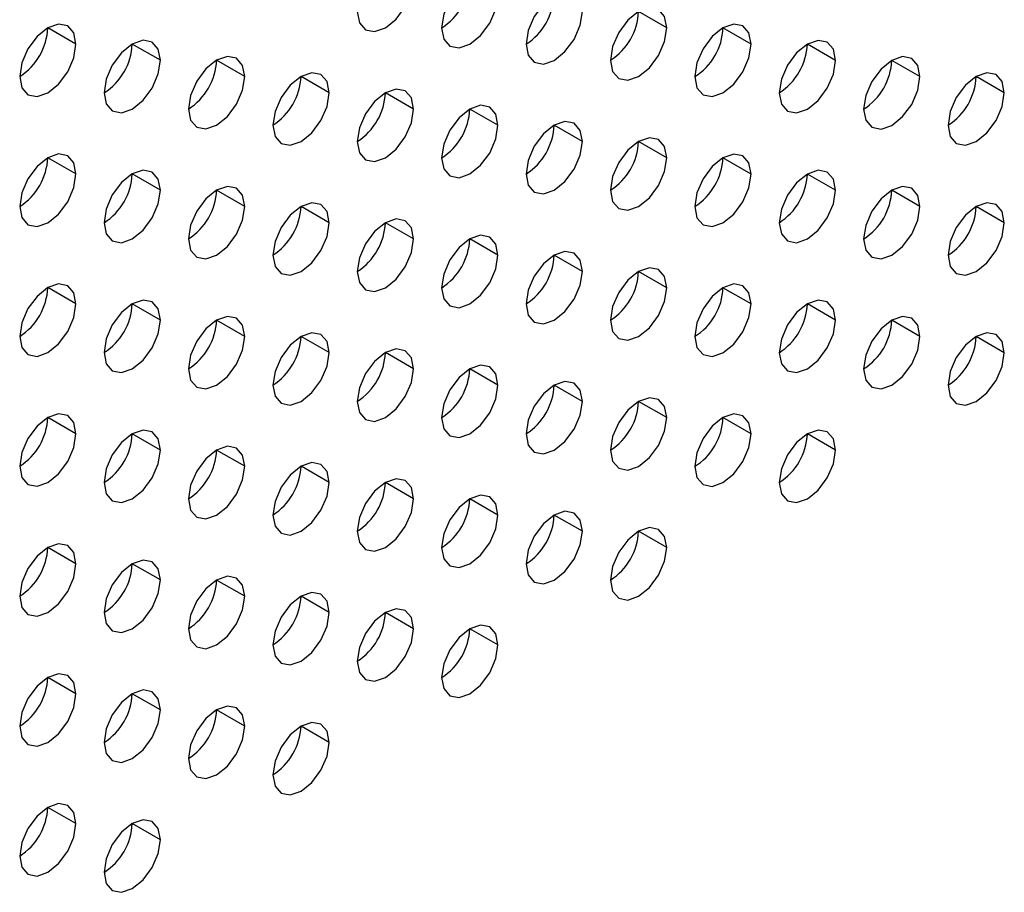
# Model space of a CAD drawing. Header units: millimetres. Extents: x 0 to 1118, y 0 to 864.
# Tile 318 of 438: x 989.72 to 992.19, y 665.37 to 667.56. Entities that reach past the tile are written whole.
import ezdxf

# ---------------------------------------------------------------- set-up
doc = ezdxf.new("R2010")
doc.units = ezdxf.units.MM

msp = doc.modelspace()

# ---------------------------------------------------------------- linework, layer by layer
at = {"color": 7, "linetype": 'Continuous', "lineweight": 25}
for p, q in [((991.3414, 667.539), (991.2707, 667.5798)), ((989.8565, 667.4983), (989.7858, 667.5391)), ((991.5535, 667.4981), (991.4828, 667.5389)), ((990.0686, 667.4574), (989.9979, 667.4982)), ((991.7657, 667.4573), (991.695, 667.4981)), ((990.2807, 667.4166), (990.21, 667.4574)), ((991.9778, 667.4164), (991.9071, 667.4572)), ((990.4929, 667.3757), (990.4222, 667.4165)), ((992.1899, 667.3756), (992.1192, 667.4164)), ((990.705, 667.3349), (990.6343, 667.3757)), ((990.9171, 667.294), (990.8464, 667.3349)), ((991.1293, 667.2532), (991.0586, 667.294)), ((991.3414, 667.2123), (991.2707, 667.2532)), ((989.8565, 667.1717), (989.7858, 667.2125)), ((991.5535, 667.1715), (991.4828, 667.2123)), ((990.0686, 667.1308), (989.9979, 667.1716)), ((991.7657, 667.1306), (991.695, 667.1715)), ((990.2807, 667.09), (990.21, 667.1308)), ((991.9778, 667.0898), (991.9071, 667.1306)), ((990.4929, 667.0491), (990.4222, 667.0899)), ((992.1899, 667.049), (992.1192, 667.0898)), ((990.705, 667.0083), (990.6343, 667.0491)), ((990.9171, 666.9674), (990.8464, 667.0082)), ((991.1293, 666.9266), (991.0586, 666.9674)), ((991.3414, 666.8857), (991.2707, 666.9265)), ((989.8565, 666.845), (989.7858, 666.8859)), ((991.5535, 666.8449), (991.4828, 666.8857)), ((990.0686, 666.8042), (989.9979, 666.845)), ((991.7657, 666.804), (991.695, 666.8449)), ((990.2807, 666.7633), (990.21, 666.8042)), ((991.9778, 666.7632), (991.9071, 666.804)), ((990.4929, 666.7225), (990.4222, 666.7633)), ((992.1899, 666.7223), (992.1192, 666.7632)), ((990.705, 666.6816), (990.6343, 666.7225)), ((990.9171, 666.6408), (990.8464, 666.6816)), ((991.1293, 666.6), (991.0586, 666.6408)), ((991.3414, 666.5591), (991.2707, 666.5999)), ((989.8565, 666.5184), (989.7858, 666.5592)), ((991.5535, 666.5183), (991.4828, 666.5591)), ((990.0686, 666.4776), (989.9979, 666.5184)), ((991.7657, 666.4774), (991.695, 666.5182)), ((990.2807, 666.4367), (990.21, 666.4775)), ((990.4929, 666.3959), (990.4222, 666.4367)), ((990.705, 666.355), (990.6343, 666.3959)), ((990.9171, 666.3142), (990.8464, 666.355)), ((991.1293, 666.2733), (991.0586, 666.3142)), ((991.3414, 666.2325), (991.2707, 666.2733)), ((989.8565, 666.1918), (989.7858, 666.2326)), ((990.0686, 666.151), (989.9979, 666.1918)), ((990.2807, 666.1101), (990.21, 666.1509)), ((990.4929, 666.0693), (990.4222, 666.1101)), ((990.705, 666.0284), (990.6343, 666.0692)), ((990.9171, 665.9876), (990.8464, 666.0284)), ((989.8565, 665.8652), (989.7858, 665.906)), ((990.0686, 665.8243), (989.9979, 665.8652)), ((990.2807, 665.7835), (990.21, 665.8243)), ((990.4929, 665.7426), (990.4222, 665.7835)), ((989.8565, 665.5386), (989.7858, 665.5794)), ((990.0686, 665.4977), (989.9979, 665.5385))]:
    msp.add_line(p, q, dxfattribs=at)
at = {"color": 7, "linetype": 'Continuous', "lineweight": 25, "flags": 128}
for points in [[(990.5636, 667.5799), (990.569, 667.5517), (990.5843, 667.5341), (990.6072, 667.5296), (990.6343, 667.539), (990.6614, 667.5609), (990.6843, 667.5918), (990.6996, 667.6271), (990.705, 667.6615)], [(990.9171, 667.6207), (990.9118, 667.6488), (990.8964, 667.6664), (990.8735, 667.6709), (990.8464, 667.6615), (990.8194, 667.6396), (990.7964, 667.6087), (990.7811, 667.5734), (990.7757, 667.539)], [(991.1293, 667.5798), (991.1239, 667.6079), (991.1086, 667.6256), (991.0856, 667.63), (991.0586, 667.6206), (991.0315, 667.5988), (991.0086, 667.5679), (990.9932, 667.5325), (990.9879, 667.4982)], [(990.7757, 667.539), (990.7811, 667.5109), (990.7964, 667.4932), (990.8194, 667.4888), (990.8464, 667.4982), (990.8735, 667.52), (990.8964, 667.551), (990.9118, 667.5863), (990.9171, 667.6207)], [(990.9879, 667.4982), (990.9932, 667.47), (991.0086, 667.4524), (991.0315, 667.4479), (991.0586, 667.4573), (991.0856, 667.4792), (991.1086, 667.5101), (991.1239, 667.5454), (991.1293, 667.5798)], [(991.3414, 667.539), (991.336, 667.5671), (991.3207, 667.5847), (991.2978, 667.5892), (991.2707, 667.5798), (991.2436, 667.558), (991.2207, 667.527), (991.2054, 667.4917), (991.2, 667.4573)], [(989.8565, 667.4983), (989.8511, 667.5264), (989.8358, 667.5441), (989.8128, 667.5485), (989.7858, 667.5391), (989.7587, 667.5173), (989.7358, 667.4863), (989.7204, 667.451), (989.7151, 667.4166)], [(991.5535, 667.4981), (991.5482, 667.5263), (991.5328, 667.5439), (991.5099, 667.5483), (991.4828, 667.5389), (991.4558, 667.5171), (991.4328, 667.4862), (991.4175, 667.4508), (991.4121, 667.4165)], [(991.2, 667.4573), (991.2054, 667.4292), (991.2207, 667.4115), (991.2436, 667.4071), (991.2707, 667.4165), (991.2978, 667.4383), (991.3207, 667.4693), (991.336, 667.5046), (991.3414, 667.539)], [(989.7151, 667.4166), (989.7204, 667.3885), (989.7358, 667.3708), (989.7587, 667.3664), (989.7858, 667.3758), (989.8128, 667.3976), (989.8358, 667.4286), (989.8511, 667.4639), (989.8565, 667.4983)], [(990.0686, 667.4574), (990.0632, 667.4856), (990.0479, 667.5032), (990.025, 667.5077), (989.9979, 667.4983), (989.9708, 667.4764), (989.9479, 667.4455), (989.9326, 667.4101), (989.9272, 667.3758)], [(991.7657, 667.4573), (991.7603, 667.4854), (991.745, 667.503), (991.722, 667.5075), (991.695, 667.4981), (991.6679, 667.4763), (991.645, 667.4453), (991.6296, 667.41), (991.6242, 667.3756)], [(991.4121, 667.4165), (991.4175, 667.3883), (991.4328, 667.3707), (991.4558, 667.3662), (991.4828, 667.3756), (991.5099, 667.3975), (991.5328, 667.4284), (991.5482, 667.4638), (991.5535, 667.4981)], [(989.9272, 667.3758), (989.9326, 667.3476), (989.9479, 667.33), (989.9708, 667.3255), (989.9979, 667.3349), (990.025, 667.3568), (990.0479, 667.3877), (990.0632, 667.4231), (990.0686, 667.4574)], [(990.2807, 667.4166), (990.2754, 667.4447), (990.26, 667.4624), (990.2371, 667.4668), (990.21, 667.4574), (990.183, 667.4356), (990.16, 667.4046), (990.1447, 667.3693), (990.1393, 667.3349)], [(991.6242, 667.3756), (991.6296, 667.3475), (991.645, 667.3298), (991.6679, 667.3254), (991.695, 667.3348), (991.722, 667.3566), (991.745, 667.3876), (991.7603, 667.4229), (991.7657, 667.4573)], [(991.9778, 667.4164), (991.9724, 667.4446), (991.9571, 667.4622), (991.9342, 667.4667), (991.9071, 667.4572), (991.88, 667.4354), (991.8571, 667.4045), (991.8418, 667.3691), (991.8364, 667.3348)], [(990.4929, 667.3757), (990.4875, 667.4039), (990.4722, 667.4215), (990.4492, 667.426), (990.4222, 667.4166), (990.3951, 667.3947), (990.3722, 667.3638), (990.3568, 667.3284), (990.3515, 667.2941)], [(992.1899, 667.3756), (992.1846, 667.4037), (992.1692, 667.4214), (992.1463, 667.4258), (992.1192, 667.4164), (992.0922, 667.3946), (992.0692, 667.3636), (992.0539, 667.3283), (992.0485, 667.2939)], [(990.1393, 667.3349), (990.1447, 667.3068), (990.16, 667.2892), (990.183, 667.2847), (990.21, 667.2941), (990.2371, 667.3159), (990.26, 667.3469), (990.2754, 667.3822), (990.2807, 667.4166)], [(991.8364, 667.3348), (991.8418, 667.3066), (991.8571, 667.289), (991.88, 667.2845), (991.9071, 667.2939), (991.9342, 667.3158), (991.9571, 667.3467), (991.9724, 667.3821), (991.9778, 667.4164)], [(990.3515, 667.2941), (990.3568, 667.2659), (990.3722, 667.2483), (990.3951, 667.2438), (990.4222, 667.2533), (990.4492, 667.2751), (990.4722, 667.306), (990.4875, 667.3414), (990.4929, 667.3757)], [(990.705, 667.3349), (990.6996, 667.363), (990.6843, 667.3807), (990.6614, 667.3851), (990.6343, 667.3757), (990.6072, 667.3539), (990.5843, 667.3229), (990.569, 667.2876), (990.5636, 667.2532)], [(992.0485, 667.2939), (992.0539, 667.2658), (992.0692, 667.2481), (992.0922, 667.2437), (992.1192, 667.2531), (992.1463, 667.2749), (992.1692, 667.3059), (992.1846, 667.3412), (992.1899, 667.3756)], [(990.5636, 667.2532), (990.569, 667.2251), (990.5843, 667.2075), (990.6072, 667.203), (990.6343, 667.2124), (990.6614, 667.2342), (990.6843, 667.2652), (990.6996, 667.3005), (990.705, 667.3349)], [(990.9171, 667.294), (990.9118, 667.3222), (990.8964, 667.3398), (990.8735, 667.3443), (990.8464, 667.3349), (990.8194, 667.313), (990.7964, 667.2821), (990.7811, 667.2467), (990.7757, 667.2124)], [(991.1293, 667.2532), (991.1239, 667.2813), (991.1086, 667.299), (991.0856, 667.3034), (991.0586, 667.294), (991.0315, 667.2722), (991.0086, 667.2412), (990.9932, 667.2059), (990.9879, 667.1715)], [(990.7757, 667.2124), (990.7811, 667.1843), (990.7964, 667.1666), (990.8194, 667.1622), (990.8464, 667.1716), (990.8735, 667.1934), (990.8964, 667.2243), (990.9118, 667.2597), (990.9171, 667.294)], [(990.9879, 667.1715), (990.9932, 667.1434), (991.0086, 667.1258), (991.0315, 667.1213), (991.0586, 667.1307), (991.0856, 667.1526), (991.1086, 667.1835), (991.1239, 667.2188), (991.1293, 667.2532)], [(991.3414, 667.2123), (991.336, 667.2405), (991.3207, 667.2581), (991.2978, 667.2626), (991.2707, 667.2532), (991.2436, 667.2313), (991.2207, 667.2004), (991.2054, 667.1651), (991.2, 667.1307)], [(989.8565, 667.1717), (989.8511, 667.1998), (989.8358, 667.2174), (989.8128, 667.2219), (989.7858, 667.2125), (989.7587, 667.1906), (989.7358, 667.1597), (989.7204, 667.1244), (989.7151, 667.09)], [(991.2, 667.1307), (991.2054, 667.1026), (991.2207, 667.0849), (991.2436, 667.0805), (991.2707, 667.0899), (991.2978, 667.1117), (991.3207, 667.1426), (991.336, 667.178), (991.3414, 667.2123)], [(991.5535, 667.1715), (991.5482, 667.1996), (991.5328, 667.2173), (991.5099, 667.2217), (991.4828, 667.2123), (991.4558, 667.1905), (991.4328, 667.1595), (991.4175, 667.1242), (991.4121, 667.0899)], [(990.0686, 667.1308), (990.0632, 667.1589), (990.0479, 667.1766), (990.025, 667.181), (989.9979, 667.1716), (989.9708, 667.1498), (989.9479, 667.1189), (989.9326, 667.0835), (989.9272, 667.0492)], [(991.7657, 667.1306), (991.7603, 667.1588), (991.745, 667.1764), (991.722, 667.1809), (991.695, 667.1715), (991.6679, 667.1496), (991.645, 667.1187), (991.6296, 667.0834), (991.6242, 667.049)], [(989.7151, 667.09), (989.7204, 667.0619), (989.7358, 667.0442), (989.7587, 667.0398), (989.7858, 667.0492), (989.8128, 667.071), (989.8358, 667.102), (989.8511, 667.1373), (989.8565, 667.1717)], [(991.4121, 667.0899), (991.4175, 667.0617), (991.4328, 667.0441), (991.4558, 667.0396), (991.4828, 667.049), (991.5099, 667.0709), (991.5328, 667.1018), (991.5482, 667.1371), (991.5535, 667.1715)], [(989.9272, 667.0492), (989.9326, 667.021), (989.9479, 667.0034), (989.9708, 666.9989), (989.9979, 667.0083), (990.025, 667.0302), (990.0479, 667.0611), (990.0632, 667.0965), (990.0686, 667.1308)], [(990.2807, 667.09), (990.2754, 667.1181), (990.26, 667.1357), (990.2371, 667.1402), (990.21, 667.1308), (990.183, 667.109), (990.16, 667.078), (990.1447, 667.0427), (990.1393, 667.0083)], [(991.6242, 667.049), (991.6296, 667.0209), (991.645, 667.0032), (991.6679, 666.9988), (991.695, 667.0082), (991.722, 667.03), (991.745, 667.061), (991.7603, 667.0963), (991.7657, 667.1306)], [(991.9778, 667.0898), (991.9724, 667.1179), (991.9571, 667.1356), (991.9342, 667.14), (991.9071, 667.1306), (991.88, 667.1088), (991.8571, 667.0779), (991.8418, 667.0425), (991.8364, 667.0082)], [(990.1393, 667.0083), (990.1447, 666.9802), (990.16, 666.9625), (990.183, 666.9581), (990.21, 666.9675), (990.2371, 666.9893), (990.26, 667.0203), (990.2754, 667.0556), (990.2807, 667.09)], [(990.4929, 667.0491), (990.4875, 667.0773), (990.4722, 667.0949), (990.4492, 667.0994), (990.4222, 667.0899), (990.3951, 667.0681), (990.3722, 667.0372), (990.3568, 667.0018), (990.3515, 666.9675)], [(991.8364, 667.0082), (991.8418, 666.98), (991.8571, 666.9624), (991.88, 666.9579), (991.9071, 666.9673), (991.9342, 666.9892), (991.9571, 667.0201), (991.9724, 667.0554), (991.9778, 667.0898)], [(992.1899, 667.049), (992.1846, 667.0771), (992.1692, 667.0947), (992.1463, 667.0992), (992.1192, 667.0898), (992.0922, 667.0679), (992.0692, 667.037), (992.0539, 667.0017), (992.0485, 666.9673)], [(990.705, 667.0083), (990.6996, 667.0364), (990.6843, 667.054), (990.6614, 667.0585), (990.6343, 667.0491), (990.6072, 667.0273), (990.5843, 666.9963), (990.569, 666.961), (990.5636, 666.9266)], [(990.3515, 666.9675), (990.3568, 666.9393), (990.3722, 666.9217), (990.3951, 666.9172), (990.4222, 666.9266), (990.4492, 666.9485), (990.4722, 666.9794), (990.4875, 667.0148), (990.4929, 667.0491)], [(992.0485, 666.9673), (992.0539, 666.9392), (992.0692, 666.9215), (992.0922, 666.9171), (992.1192, 666.9265), (992.1463, 666.9483), (992.1692, 666.9793), (992.1846, 667.0146), (992.1899, 667.049)], [(990.5636, 666.9266), (990.569, 666.8985), (990.5843, 666.8808), (990.6072, 666.8764), (990.6343, 666.8858), (990.6614, 666.9076), (990.6843, 666.9386), (990.6996, 666.9739), (990.705, 667.0083)], [(990.9171, 666.9674), (990.9118, 666.9956), (990.8964, 667.0132), (990.8735, 667.0177), (990.8464, 667.0083), (990.8194, 666.9864), (990.7964, 666.9555), (990.7811, 666.9201), (990.7757, 666.8858)], [(990.7757, 666.8858), (990.7811, 666.8576), (990.7964, 666.84), (990.8194, 666.8355), (990.8464, 666.8449), (990.8735, 666.8668), (990.8964, 666.8977), (990.9118, 666.9331), (990.9171, 666.9674)], [(991.1293, 666.9266), (991.1239, 666.9547), (991.1086, 666.9724), (991.0856, 666.9768), (991.0586, 666.9674), (991.0315, 666.9456), (991.0086, 666.9146), (990.9932, 666.8793), (990.9879, 666.8449)], [(991.3414, 666.8857), (991.336, 666.9139), (991.3207, 666.9315), (991.2978, 666.936), (991.2707, 666.9266), (991.2436, 666.9047), (991.2207, 666.8738), (991.2054, 666.8384), (991.2, 666.8041)], [(990.9879, 666.8449), (990.9932, 666.8168), (991.0086, 666.7991), (991.0315, 666.7947), (991.0586, 666.8041), (991.0856, 666.8259), (991.1086, 666.8569), (991.1239, 666.8922), (991.1293, 666.9266)], [(989.8565, 666.845), (989.8511, 666.8732), (989.8358, 666.8908), (989.8128, 666.8953), (989.7858, 666.8859), (989.7587, 666.864), (989.7358, 666.8331), (989.7204, 666.7978), (989.7151, 666.7634)], [(991.2, 666.8041), (991.2054, 666.7759), (991.2207, 666.7583), (991.2436, 666.7538), (991.2707, 666.7632), (991.2978, 666.7851), (991.3207, 666.816), (991.336, 666.8514), (991.3414, 666.8857)], [(991.5535, 666.8449), (991.5482, 666.873), (991.5328, 666.8907), (991.5099, 666.8951), (991.4828, 666.8857), (991.4558, 666.8639), (991.4328, 666.8329), (991.4175, 666.7976), (991.4121, 666.7632)], [(989.7151, 666.7634), (989.7204, 666.7353), (989.7358, 666.7176), (989.7587, 666.7132), (989.7858, 666.7226), (989.8128, 666.7444), (989.8358, 666.7753), (989.8511, 666.8107), (989.8565, 666.845)], [(990.0686, 666.8042), (990.0632, 666.8323), (990.0479, 666.85), (990.025, 666.8544), (989.9979, 666.845), (989.9708, 666.8232), (989.9479, 666.7922), (989.9326, 666.7569), (989.9272, 666.7225)], [(991.4121, 666.7632), (991.4175, 666.7351), (991.4328, 666.7175), (991.4558, 666.713), (991.4828, 666.7224), (991.5099, 666.7442), (991.5328, 666.7752), (991.5482, 666.8105), (991.5535, 666.8449)], [(991.7657, 666.804), (991.7603, 666.8322), (991.745, 666.8498), (991.722, 666.8543), (991.695, 666.8449), (991.6679, 666.823), (991.645, 666.7921), (991.6296, 666.7567), (991.6242, 666.7224)], [(990.2807, 666.7633), (990.2754, 666.7915), (990.26, 666.8091), (990.2371, 666.8136), (990.21, 666.8042), (990.183, 666.7823), (990.16, 666.7514), (990.1447, 666.7161), (990.1393, 666.6817)], [(991.9778, 666.7632), (991.9724, 666.7913), (991.9571, 666.809), (991.9342, 666.8134), (991.9071, 666.804), (991.88, 666.7822), (991.8571, 666.7512), (991.8418, 666.7159), (991.8364, 666.6815)], [(989.9272, 666.7225), (989.9326, 666.6944), (989.9479, 666.6768), (989.9708, 666.6723), (989.9979, 666.6817), (990.025, 666.7036), (990.0479, 666.7345), (990.0632, 666.7698), (990.0686, 666.8042)], [(991.6242, 666.7224), (991.6296, 666.6942), (991.645, 666.6766), (991.6679, 666.6722), (991.695, 666.6816), (991.722, 666.7034), (991.745, 666.7343), (991.7603, 666.7697), (991.7657, 666.804)], [(990.1393, 666.6817), (990.1447, 666.6536), (990.16, 666.6359), (990.183, 666.6315), (990.21, 666.6409), (990.2371, 666.6627), (990.26, 666.6936), (990.2754, 666.729), (990.2807, 666.7633)], [(990.4929, 666.7225), (990.4875, 666.7506), (990.4722, 666.7683), (990.4492, 666.7727), (990.4222, 666.7633), (990.3951, 666.7415), (990.3722, 666.7105), (990.3568, 666.6752), (990.3515, 666.6409)], [(991.8364, 666.6815), (991.8418, 666.6534), (991.8571, 666.6358), (991.88, 666.6313), (991.9071, 666.6407), (991.9342, 666.6625), (991.9571, 666.6935), (991.9724, 666.7288), (991.9778, 666.7632)], [(992.1899, 666.7223), (992.1846, 666.7505), (992.1692, 666.7681), (992.1463, 666.7726), (992.1192, 666.7632), (992.0922, 666.7413), (992.0692, 666.7104), (992.0539, 666.6751), (992.0485, 666.6407)], [(990.705, 666.6816), (990.6996, 666.7098), (990.6843, 666.7274), (990.6614, 666.7319), (990.6343, 666.7225), (990.6072, 666.7006), (990.5843, 666.6697), (990.569, 666.6344), (990.5636, 666.6)], [(990.3515, 666.6409), (990.3568, 666.6127), (990.3722, 666.5951), (990.3951, 666.5906), (990.4222, 666.6), (990.4492, 666.6219), (990.4722, 666.6528), (990.4875, 666.6881), (990.4929, 666.7225)], [(992.0485, 666.6407), (992.0539, 666.6126), (992.0692, 666.5949), (992.0922, 666.5905), (992.1192, 666.5999), (992.1463, 666.6217), (992.1692, 666.6526), (992.1846, 666.688), (992.1899, 666.7223)], [(990.5636, 666.6), (990.569, 666.5719), (990.5843, 666.5542), (990.6072, 666.5498), (990.6343, 666.5592), (990.6614, 666.581), (990.6843, 666.612), (990.6996, 666.6473), (990.705, 666.6816)], [(990.9171, 666.6408), (990.9118, 666.6689), (990.8964, 666.6866), (990.8735, 666.691), (990.8464, 666.6816), (990.8194, 666.6598), (990.7964, 666.6289), (990.7811, 666.5935), (990.7757, 666.5592)], [(990.7757, 666.5592), (990.7811, 666.531), (990.7964, 666.5134), (990.8194, 666.5089), (990.8464, 666.5183), (990.8735, 666.5402), (990.8964, 666.5711), (990.9118, 666.6064), (990.9171, 666.6408)], [(991.1293, 666.6), (991.1239, 666.6281), (991.1086, 666.6457), (991.0856, 666.6502), (991.0586, 666.6408), (991.0315, 666.619), (991.0086, 666.588), (990.9932, 666.5527), (990.9879, 666.5183)], [(991.3414, 666.5591), (991.336, 666.5872), (991.3207, 666.6049), (991.2978, 666.6093), (991.2707, 666.5999), (991.2436, 666.5781), (991.2207, 666.5472), (991.2054, 666.5118), (991.2, 666.4775)], [(990.9879, 666.5183), (990.9932, 666.4902), (991.0086, 666.4725), (991.0315, 666.4681), (991.0586, 666.4775), (991.0856, 666.4993), (991.1086, 666.5303), (991.1239, 666.5656), (991.1293, 666.6)], [(989.8565, 666.5184), (989.8511, 666.5466), (989.8358, 666.5642), (989.8128, 666.5687), (989.7858, 666.5593), (989.7587, 666.5374), (989.7358, 666.5065), (989.7204, 666.4711), (989.7151, 666.4368)], [(991.2, 666.4775), (991.2054, 666.4493), (991.2207, 666.4317), (991.2436, 666.4272), (991.2707, 666.4366), (991.2978, 666.4585), (991.3207, 666.4894), (991.336, 666.5248), (991.3414, 666.5591)], [(991.5535, 666.5183), (991.5482, 666.5464), (991.5328, 666.564), (991.5099, 666.5685), (991.4828, 666.5591), (991.4558, 666.5373), (991.4328, 666.5063), (991.4175, 666.471), (991.4121, 666.4366)], [(989.7151, 666.4368), (989.7204, 666.4086), (989.7358, 666.391), (989.7587, 666.3865), (989.7858, 666.3959), (989.8128, 666.4178), (989.8358, 666.4487), (989.8511, 666.4841), (989.8565, 666.5184)], [(990.0686, 666.4776), (990.0632, 666.5057), (990.0479, 666.5234), (990.025, 666.5278), (989.9979, 666.5184), (989.9708, 666.4966), (989.9479, 666.4656), (989.9326, 666.4303), (989.9272, 666.3959)], [(991.4121, 666.4366), (991.4175, 666.4085), (991.4328, 666.3908), (991.4558, 666.3864), (991.4828, 666.3958), (991.5099, 666.4176), (991.5328, 666.4486), (991.5482, 666.4839), (991.5535, 666.5183)], [(991.7657, 666.4774), (991.7603, 666.5056), (991.745, 666.5232), (991.722, 666.5277), (991.695, 666.5182), (991.6679, 666.4964), (991.645, 666.4655), (991.6296, 666.4301), (991.6242, 666.3958)], [(990.2807, 666.4367), (990.2754, 666.4649), (990.26, 666.4825), (990.2371, 666.487), (990.21, 666.4776), (990.183, 666.4557), (990.16, 666.4248), (990.1447, 666.3894), (990.1393, 666.3551)], [(989.9272, 666.3959), (989.9326, 666.3678), (989.9479, 666.3502), (989.9708, 666.3457), (989.9979, 666.3551), (990.025, 666.3769), (990.0479, 666.4079), (990.0632, 666.4432), (990.0686, 666.4776)], [(991.6242, 666.3958), (991.6296, 666.3676), (991.645, 666.35), (991.6679, 666.3455), (991.695, 666.3549), (991.722, 666.3768), (991.745, 666.4077), (991.7603, 666.4431), (991.7657, 666.4774)], [(990.1393, 666.3551), (990.1447, 666.3269), (990.16, 666.3093), (990.183, 666.3048), (990.21, 666.3143), (990.2371, 666.3361), (990.26, 666.367), (990.2754, 666.4024), (990.2807, 666.4367)], [(990.4929, 666.3959), (990.4875, 666.424), (990.4722, 666.4417), (990.4492, 666.4461), (990.4222, 666.4367), (990.3951, 666.4149), (990.3722, 666.3839), (990.3568, 666.3486), (990.3515, 666.3142)], [(990.3515, 666.3142), (990.3568, 666.2861), (990.3722, 666.2685), (990.3951, 666.264), (990.4222, 666.2734), (990.4492, 666.2952), (990.4722, 666.3262), (990.4875, 666.3615), (990.4929, 666.3959)], [(990.705, 666.355), (990.6996, 666.3832), (990.6843, 666.4008), (990.6614, 666.4053), (990.6343, 666.3959), (990.6072, 666.374), (990.5843, 666.3431), (990.569, 666.3077), (990.5636, 666.2734)], [(990.9171, 666.3142), (990.9118, 666.3423), (990.8964, 666.36), (990.8735, 666.3644), (990.8464, 666.355), (990.8194, 666.3332), (990.7964, 666.3022), (990.7811, 666.2669), (990.7757, 666.2325)], [(990.5636, 666.2734), (990.569, 666.2453), (990.5843, 666.2276), (990.6072, 666.2232), (990.6343, 666.2326), (990.6614, 666.2544), (990.6843, 666.2853), (990.6996, 666.3207), (990.705, 666.355)], [(990.7757, 666.2325), (990.7811, 666.2044), (990.7964, 666.1868), (990.8194, 666.1823), (990.8464, 666.1917), (990.8735, 666.2135), (990.8964, 666.2445), (990.9118, 666.2798), (990.9171, 666.3142)], [(991.1293, 666.2733), (991.1239, 666.3015), (991.1086, 666.3191), (991.0856, 666.3236), (991.0586, 666.3142), (991.0315, 666.2923), (991.0086, 666.2614), (990.9932, 666.2261), (990.9879, 666.1917)], [(990.9879, 666.1917), (990.9932, 666.1636), (991.0086, 666.1459), (991.0315, 666.1415), (991.0586, 666.1509), (991.0856, 666.1727), (991.1086, 666.2036), (991.1239, 666.239), (991.1293, 666.2733)], [(991.3414, 666.2325), (991.336, 666.2606), (991.3207, 666.2783), (991.2978, 666.2827), (991.2707, 666.2733), (991.2436, 666.2515), (991.2207, 666.2205), (991.2054, 666.1852), (991.2, 666.1509)], [(989.8565, 666.1918), (989.8511, 666.2199), (989.8358, 666.2376), (989.8128, 666.242), (989.7858, 666.2326), (989.7587, 666.2108), (989.7358, 666.1799), (989.7204, 666.1445), (989.7151, 666.1102)], [(991.2, 666.1509), (991.2054, 666.1227), (991.2207, 666.1051), (991.2436, 666.1006), (991.2707, 666.11), (991.2978, 666.1319), (991.3207, 666.1628), (991.336, 666.1981), (991.3414, 666.2325)], [(989.7151, 666.1102), (989.7204, 666.082), (989.7358, 666.0644), (989.7587, 666.0599), (989.7858, 666.0693), (989.8128, 666.0912), (989.8358, 666.1221), (989.8511, 666.1574), (989.8565, 666.1918)], [(990.0686, 666.151), (990.0632, 666.1791), (990.0479, 666.1967), (990.025, 666.2012), (989.9979, 666.1918), (989.9708, 666.17), (989.9479, 666.139), (989.9326, 666.1037), (989.9272, 666.0693)], [(989.9272, 666.0693), (989.9326, 666.0412), (989.9479, 666.0235), (989.9708, 666.0191), (989.9979, 666.0285), (990.025, 666.0503), (990.0479, 666.0813), (990.0632, 666.1166), (990.0686, 666.151)], [(990.2807, 666.1101), (990.2754, 666.1383), (990.26, 666.1559), (990.2371, 666.1603), (990.21, 666.1509), (990.183, 666.1291), (990.16, 666.0982), (990.1447, 666.0628), (990.1393, 666.0285)], [(990.4929, 666.0693), (990.4875, 666.0974), (990.4722, 666.115), (990.4492, 666.1195), (990.4222, 666.1101), (990.3951, 666.0883), (990.3722, 666.0573), (990.3568, 666.022), (990.3515, 665.9876)], [(990.1393, 666.0285), (990.1447, 666.0003), (990.16, 665.9827), (990.183, 665.9782), (990.21, 665.9876), (990.2371, 666.0095), (990.26, 666.0404), (990.2754, 666.0758), (990.2807, 666.1101)], [(990.3515, 665.9876), (990.3568, 665.9595), (990.3722, 665.9418), (990.3951, 665.9374), (990.4222, 665.9468), (990.4492, 665.9686), (990.4722, 665.9996), (990.4875, 666.0349), (990.4929, 666.0693)], [(990.705, 666.0284), (990.6996, 666.0566), (990.6843, 666.0742), (990.6614, 666.0787), (990.6343, 666.0692), (990.6072, 666.0474), (990.5843, 666.0165), (990.569, 665.9811), (990.5636, 665.9468)], [(990.5636, 665.9468), (990.569, 665.9186), (990.5843, 665.901), (990.6072, 665.8965), (990.6343, 665.9059), (990.6614, 665.9278), (990.6843, 665.9587), (990.6996, 665.9941), (990.705, 666.0284)], [(990.9171, 665.9876), (990.9118, 666.0157), (990.8964, 666.0334), (990.8735, 666.0378), (990.8464, 666.0284), (990.8194, 666.0066), (990.7964, 665.9756), (990.7811, 665.9403), (990.7757, 665.9059)], [(990.7757, 665.9059), (990.7811, 665.8778), (990.7964, 665.8601), (990.8194, 665.8557), (990.8464, 665.8651), (990.8735, 665.8869), (990.8964, 665.9179), (990.9118, 665.9532), (990.9171, 665.9876)], [(989.8565, 665.8652), (989.8511, 665.8933), (989.8358, 665.911), (989.8128, 665.9154), (989.7858, 665.906), (989.7587, 665.8842), (989.7358, 665.8532), (989.7204, 665.8179), (989.7151, 665.7835)], [(989.7151, 665.7835), (989.7204, 665.7554), (989.7358, 665.7378), (989.7587, 665.7333), (989.7858, 665.7427), (989.8128, 665.7646), (989.8358, 665.7955), (989.8511, 665.8308), (989.8565, 665.8652)], [(990.0686, 665.8243), (990.0632, 665.8525), (990.0479, 665.8701), (990.025, 665.8746), (989.9979, 665.8652), (989.9708, 665.8433), (989.9479, 665.8124), (989.9326, 665.7771), (989.9272, 665.7427)], [(989.9272, 665.7427), (989.9326, 665.7146), (989.9479, 665.6969), (989.9708, 665.6925), (989.9979, 665.7019), (990.025, 665.7237), (990.0479, 665.7546), (990.0632, 665.79), (990.0686, 665.8243)], [(990.2807, 665.7835), (990.2754, 665.8116), (990.26, 665.8293), (990.2371, 665.8337), (990.21, 665.8243), (990.183, 665.8025), (990.16, 665.7715), (990.1447, 665.7362), (990.1393, 665.7019)], [(990.4929, 665.7426), (990.4875, 665.7708), (990.4722, 665.7884), (990.4492, 665.7929), (990.4222, 665.7835), (990.3951, 665.7616), (990.3722, 665.7307), (990.3568, 665.6954), (990.3515, 665.661)], [(990.1393, 665.7019), (990.1447, 665.6737), (990.16, 665.6561), (990.183, 665.6516), (990.21, 665.661), (990.2371, 665.6829), (990.26, 665.7138), (990.2754, 665.7491), (990.2807, 665.7835)], [(990.3515, 665.661), (990.3568, 665.6329), (990.3722, 665.6152), (990.3951, 665.6108), (990.4222, 665.6202), (990.4492, 665.642), (990.4722, 665.673), (990.4875, 665.7083), (990.4929, 665.7426)], [(989.8565, 665.5386), (989.8511, 665.5667), (989.8358, 665.5844), (989.8128, 665.5888), (989.7858, 665.5794), (989.7587, 665.5576), (989.7358, 665.5266), (989.7204, 665.4913), (989.7151, 665.4569)], [(990.0686, 665.4977), (990.0632, 665.5259), (990.0479, 665.5435), (990.025, 665.548), (989.9979, 665.5386), (989.9708, 665.5167), (989.9479, 665.4858), (989.9326, 665.4504), (989.9272, 665.4161)], [(989.7151, 665.4569), (989.7204, 665.4288), (989.7358, 665.4111), (989.7587, 665.4067), (989.7858, 665.4161), (989.8128, 665.4379), (989.8358, 665.4689), (989.8511, 665.5042), (989.8565, 665.5386)], [(989.9272, 665.4161), (989.9326, 665.3879), (989.9479, 665.3703), (989.9708, 665.3658), (989.9979, 665.3753), (990.025, 665.3971), (990.0479, 665.428), (990.0632, 665.4634), (990.0686, 665.4977)]]:
    msp.add_lwpolyline(points, dxfattribs=at)
at = {"color": 7, "linetype": 'Continuous', "lineweight": 25}
for centre, radius, start, end in [((990.6929, 667.6685), 0.1537, 302.6055, 357.3945), ((990.905, 667.6276), 0.1537, 302.6055, 357.3945), ((991.1172, 667.5868), 0.1537, 302.6055, 357.3945), ((989.6322, 667.5461), 0.1537, 302.6055, 357.3945), ((991.3333, 667.5437), 0.1496, 301.3066, 358.1796), ((989.8444, 667.5052), 0.1537, 302.6055, 357.3945), ((991.5414, 667.5051), 0.1537, 302.6055, 357.3945), ((990.0565, 667.4644), 0.1537, 302.6055, 357.3945), ((991.7536, 667.4642), 0.1537, 302.6055, 357.3945), ((990.2686, 667.4235), 0.1537, 302.6055, 357.3945), ((991.9657, 667.4234), 0.1537, 302.6055, 357.3945), ((990.4808, 667.3827), 0.1537, 302.6055, 357.3945), ((990.6929, 667.3418), 0.1537, 302.6055, 357.3945), ((990.905, 667.301), 0.1537, 302.6055, 357.3945), ((991.1172, 667.2601), 0.1537, 302.6055, 357.3945), ((989.6322, 667.2195), 0.1537, 302.6055, 357.3945), ((991.3293, 667.2193), 0.1537, 302.6055, 357.3945), ((989.8444, 667.1786), 0.1537, 302.6055, 357.3945), ((991.5414, 667.1785), 0.1537, 302.6055, 357.3945), ((990.0565, 667.1378), 0.1537, 302.6055, 357.3945), ((991.7536, 667.1376), 0.1537, 302.6055, 357.3945), ((990.2686, 667.0969), 0.1537, 302.6055, 357.3945), ((991.9657, 667.0968), 0.1537, 302.6055, 357.3945), ((990.4808, 667.0561), 0.1537, 302.6055, 357.3945), ((990.6929, 667.0152), 0.1537, 302.6055, 357.3945), ((990.905, 666.9744), 0.1537, 302.6055, 357.3945), ((991.1172, 666.9335), 0.1537, 302.6055, 357.3945), ((989.6322, 666.8928), 0.1537, 302.6055, 357.3945), ((991.3333, 666.8905), 0.1496, 301.3066, 358.1796), ((989.8444, 666.852), 0.1537, 302.6055, 357.3945), ((991.5414, 666.8518), 0.1537, 302.6055, 357.3945), ((990.0565, 666.8111), 0.1537, 302.6055, 357.3945), ((991.7536, 666.811), 0.1537, 302.6055, 357.3945), ((990.2686, 666.7703), 0.1537, 302.6055, 357.3945), ((991.9657, 666.7701), 0.1537, 302.6055, 357.3945), ((990.4808, 666.7295), 0.1537, 302.6055, 357.3945), ((990.6929, 666.6886), 0.1537, 302.6055, 357.3945), ((990.905, 666.6478), 0.1537, 302.6055, 357.3945), ((991.1172, 666.6069), 0.1537, 302.6055, 357.3945), ((989.6322, 666.5662), 0.1537, 302.6055, 357.3945), ((991.3333, 666.5638), 0.1496, 301.3066, 358.1796), ((989.8444, 666.5254), 0.1537, 302.6055, 357.3945), ((991.5414, 666.5252), 0.1537, 302.6055, 357.3945), ((990.0565, 666.4845), 0.1537, 302.6055, 357.3945), ((990.2686, 666.4437), 0.1537, 302.6055, 357.3945), ((990.4808, 666.4028), 0.1537, 302.6055, 357.3945), ((990.6929, 666.362), 0.1537, 302.6055, 357.3945), ((990.905, 666.3211), 0.1537, 302.6055, 357.3945), ((991.1172, 666.2803), 0.1537, 302.6055, 357.3945), ((989.6322, 666.2396), 0.1537, 302.6055, 357.3945), ((989.8444, 666.1988), 0.1537, 302.6055, 357.3945), ((990.0565, 666.1579), 0.1537, 302.6055, 357.3945), ((990.2686, 666.1171), 0.1537, 302.6055, 357.3945), ((990.4808, 666.0762), 0.1537, 302.6055, 357.3945), ((990.6929, 666.0354), 0.1537, 302.6055, 357.3945), ((989.6322, 665.913), 0.1537, 302.6055, 357.3945), ((989.8444, 665.8721), 0.1537, 302.6055, 357.3945), ((990.0565, 665.8313), 0.1537, 302.6055, 357.3945), ((990.2686, 665.7905), 0.1537, 302.6055, 357.3945), ((989.6322, 665.5864), 0.1537, 302.6055, 357.3945), ((989.8444, 665.5455), 0.1537, 302.6055, 357.3945)]:
    msp.add_arc(centre, radius, start, end, dxfattribs=at)

doc.saveas('drawing.dxf')
